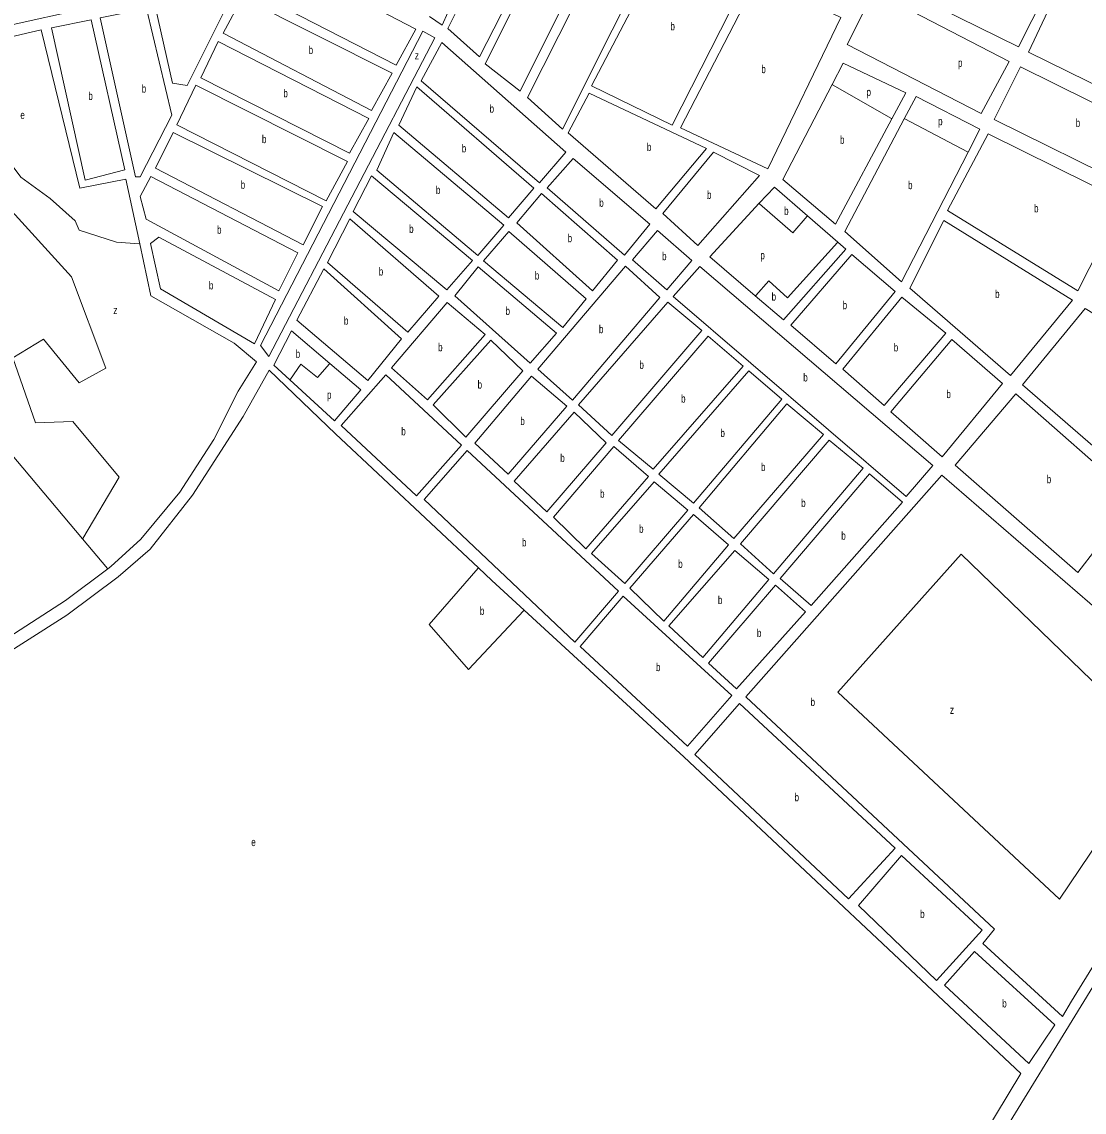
# Model space of a CAD drawing. Extents: x 639657 to 671642, y 222838 to 252123.
# Drawn here: x 660865 to 662192, y 230467 to 231829 of the extents above; entities that cross this region are included whole.
import ezdxf

# ---------------------------------------------------------------- set-up
doc = ezdxf.new("R2010")
doc.units = 0
doc.header["$LTSCALE"] = 4
doc.layers.add('1', color=7, linetype='Continuous', lineweight=13)
doc.layers.add('21', color=7, linetype='Continuous', lineweight=13)
doc.layers.add('7', color=7, linetype='Continuous')

msp = doc.modelspace()

# ---------------------------------------------------------------- linework, layer by layer
at = {"layer": '1'}
for points in [[(661374.324, 231835.864), (661389.981, 231824.966), (661439.691, 231936.058), (661453.775, 231993.262), (661459.574, 232084.457), (661452.451, 232169.199)], [(662098.333, 231779.367), (661929.322, 231867.246), (661896.183, 231800.922)], [(660786.933, 231795.572), (660889.18, 231819.04), (660937.28, 231621.2), (660995.06, 231632.57), (661012.218, 231551.789)], [(661896.183, 231800.922), (662063.537, 231714.701), (662098.333, 231779.367)], [(661969.26, 231740.45), (661891.29, 231777.35), (661877.458, 231750.753)], [(661877.458, 231750.753), (661815.75, 231632.1), (661881.67, 231576.19), (661952.019, 231708.118), (661969.26, 231740.45)], [(662061.88, 231695.18), (661982.23, 231735.82), (661967.531, 231708.018)], [(661967.531, 231708.018), (661893.1, 231567.24), (661963.97, 231504.42), (662047.137, 231666.456), (662061.88, 231695.18)], [(661846.431, 231586.978), (661805.16, 231622.8), (661786.295, 231602.415)], [(661786.295, 231602.415), (661724.37, 231535.5), (661781.384, 231486.838)], [(661894.53, 231545.23), (661884.491, 231553.943), (661846.431, 231586.978)], [(661012.218, 231551.789), (661025.97, 231487.04), (661130.32, 231427.9), (661158.004, 231404.638), (661135.31, 231367.81), (661104.85, 231307.55), (661062.4, 231241.45), (661013.78, 231182.85), (660976.38, 231148.74), (660972.551, 231145.887)], [(661781.384, 231486.838), (661816.45, 231456.91), (661894.53, 231545.23)], [(661179.87, 231400.44), (661201.74, 231443.26), (661249.808, 231402.287)], [(661249.808, 231402.287), (661288.39, 231369.4), (661255.7, 231330.71), (661200.017, 231381.914), (661179.87, 231400.44)], [(661435.456, 231147.081), (661256.73, 231314.39), (661173.99, 231393.85), (661141.33, 231336.23), (661078.34, 231237.7), (661025.46, 231170.53), (660985.34, 231135.87), (660921.32, 231087.83), (660817.37, 231022.31), (660704.24, 230932.97), (660547.21, 230835.76), (660429.02, 230757.6), (660312.35, 230683.24), (660274.75, 230657.22), (660247.16, 230640)], [(660972.551, 231145.887), (660919.63, 231106.45), (660764.52, 231006.2), (660648.046, 231138.61)], [(661492.592, 231094.296), (661452.26, 231131.35), (661435.456, 231147.081)], [(661913.383, 230390.482), (662048.72, 230408.64), (662113.24, 230515.49), (661692.05, 230911.05), (661492.592, 231094.296)]]:
    msp.add_lwpolyline(points, dxfattribs=at)
for points in [[(661490.98, 231891.4), (661535.61, 231983.03), (661463.67, 231991.87), (661448.73, 231934.61), (661422.09, 231871.2), (661397.34, 231820.73), (661436.73, 231785.52)], [(661487.57, 231742.49), (661602.71, 231973.47), (661546.54, 231982.2), (661443.9, 231776.53)], [(662160.66, 231897.77), (661985.19, 231983.09), (661935.76, 231883.94), (662110.17, 231798.07)], [(661496.87, 231734.62), (661614.25, 231967.23), (661664.51, 231942.74), (661540.65, 231695.2)], [(661576.61, 231749.13), (661674.84, 231937.04), (661774.1, 231890.15), (661677.53, 231700.12)], [(661053.31, 231752.51), (661017.29, 231911.91), (661076.11, 231924.92), (661089.03, 231923.57), (661107.99, 231915.89), (661144.4, 231895.67), (661071.64, 231749.65)], [(661004.44, 231909.5), (660761.66, 231855.69), (660774.45, 231808.12), (661016.16, 231861.91)], [(661332.75, 231775.09), (661357.06, 231819.91), (661196.34, 231903.71), (661158.88, 231896.5), (661144.89, 231871.5)], [(662345.31, 231809.92), (662170.93, 231894.18), (662122.64, 231791.29), (662293.8, 231706.97)], [(661687.81, 231696.57), (661784.96, 231884.46), (661888.05, 231834.42), (661796.83, 231645.58)], [(661327.56, 231765.04), (661140.3, 231859.59), (661116.5, 231815.04), (661301.82, 231718.33)], [(660963.01, 231833.97), (661006.82, 231635.5), (661012.73, 231635.62), (661052.52, 231712.73), (661020.79, 231845.89)], [(660993.75, 231644.37), (660951.78, 231831.59), (660902.03, 231821.45), (660944.05, 231631.54)], [(661162.988, 231424.725), (661173.745, 231411.27), (661380.866, 231809.213), (661365.953, 231817.503)], [(661298.64, 231708.57), (661110.27, 231804.71), (661088.63, 231759.13), (661274.28, 231665.09)], [(661544.46, 231666.26), (661389.63, 231803.38), (661363.75, 231755.57), (661511.94, 231627.99)], [(662283.35, 231688.53), (662112.73, 231772.85), (662079.95, 231707.29), (662250.03, 231622.96)], [(661271.8, 231654.83), (661082.38, 231749.87), (661058.68, 231700.49), (661245.41, 231605.4)], [(661504.55, 231621.39), (661358.53, 231747.94), (661335.87, 231700.19), (661473.08, 231584.22)], [(661573.74, 231740.12), (661720.57, 231670.9), (661657.11, 231595.46), (661547.73, 231690.51)], [(661240.72, 231598.32), (661054.04, 231690.73), (661031.85, 231646.22), (661216.45, 231550.54)], [(661467.36, 231574.96), (661329.62, 231690.93), (661308.56, 231643.76), (661434.83, 231537.23)], [(662241.18, 231605.62), (662072.18, 231689.43), (662021.62, 231593.49), (662184.45, 231492.92)], [(661649.44, 231576.5), (661553.76, 231658.39), (661521.2, 231621.73), (661618, 231537.71)], [(661665.82, 231589.73), (661729.26, 231666.24), (661786.79, 231637.31), (661709.61, 231549.78)], [(661209.67, 231540.73), (661026.15, 231635.89), (661012.7, 231610.9), (661020.26, 231582.57), (661185.94, 231492.97)], [(661427.97, 231531.18), (661301.72, 231636.63), (661278.99, 231592.11), (661396.03, 231494.39)], [(661483.41, 231577.98), (661514.36, 231614.61), (661608.99, 231531.62), (661577.85, 231493.17)], [(661385.91, 231486.27), (661274.88, 231582.89), (661246.98, 231528.59), (661347.09, 231441.63)], [(662100.21, 231387.3), (662177.65, 231481.53), (662016.99, 231581.06), (661974.31, 231496.53)], [(661570.23, 231483.01), (661473.43, 231567.03), (661441.95, 231530.39), (661540.88, 231447.49)], [(661701.94, 231530.81), (661659.27, 231568.64), (661627.9, 231531.98), (661671, 231494.19)], [(661181.86, 231482.14), (661036.29, 231560.33), (661025.72, 231552.06), (661038.15, 231495.5), (661155.519, 231427.023)], [(661956.11, 231492.47), (661902.17, 231538.36), (661825.7, 231450.07), (661881.82, 231402.06)], [(661405.78, 231486.81), (661435.11, 231523.26), (661532.89, 231440.42), (661499.96, 231402.87)], [(661509.64, 231395.24), (661619.04, 231524.1), (661662.06, 231484.87), (661552.95, 231356.38)], [(662003.03, 231274.99), (661712.03, 231523.49), (661678.78, 231485.87), (661969.81, 231236.29)], [(661242.32, 231520.44), (661208.71, 231456.35), (661297.27, 231381.3), (661339.18, 231433.2)], [(662019.29, 231440.28), (661964.29, 231485.08), (661890.53, 231395.22), (661942.31, 231349.83)], [(661327.03, 231396.95), (661396.28, 231478.42), (661443.83, 231438.54), (661371.9, 231357.02)], [(661714.41, 231443.44), (661671.91, 231478.77), (661560.61, 231350.66), (661602.07, 231312.62)], [(662350.69, 231375.72), (662193.3, 231471.02), (662115.32, 231375.7), (662265.77, 231244.81)], [(661419.51, 231310.35), (661379.01, 231350.71), (661450.95, 231431.7), (661490.95, 231393.28)], [(661766.18, 231399.12), (661722.58, 231436.58), (661610.24, 231306.3), (661653.81, 231270.45)], [(662090.16, 231377.47), (662026.94, 231432.34), (661950.5, 231341.9), (662014.81, 231285.96)], [(661414.19, 231300.47), (661319.79, 231388.18), (661263.86, 231324.93), (661358.25, 231237.21)], [(661430.8, 231302.77), (661501.93, 231386.68), (661545.74, 231348.86), (661472.43, 231264.26)], [(661814.67, 231357.97), (661773.26, 231393.32), (661660.9, 231264.11), (661703.94, 231227.72)], [(662184.16, 231141.36), (662255.74, 231233.9), (662106.91, 231364.28), (662030.97, 231275.44)], [(661866.45, 231313.65), (661820.68, 231352.15), (661711.02, 231221.92), (661754.63, 231183.92)], [(661554.85, 231341.43), (661595.24, 231303.37), (661520.87, 231217.25), (661479.94, 231255.29)], [(661916.04, 231271.44), (661873.54, 231306.77), (661762.81, 231177.06), (661804.26, 231139.56)], [(661610.61, 231118.17), (661421.28, 231293.59), (661367.46, 231232.52), (661555.76, 231054.4)], [(661604.45, 231298.68), (661648.05, 231261.22), (661569.45, 231170.73), (661529.04, 231210.39)], [(662065.78, 230677.86), (662165.24, 230586.86), (662176.21, 230605.85), (662384.14, 230943.01), (662014.52, 231262.81), (661769.68, 230985.81), (662080.08, 230695.7)], [(661965.09, 231229.23), (661924.21, 231264.58), (661812.41, 231133.78), (661851.12, 231100)], [(661655.15, 231254.35), (661697.1, 231219.01), (661618.52, 231127.44), (661576.53, 231164.93)], [(661704.17, 231213.74), (661747.78, 231175.74), (661667.11, 231080.38), (661624.53, 231121.62)], [(661755.95, 231168.89), (661798.2, 231132.68), (661715.68, 231034.93), (661673.12, 231074.56)], [(661806.63, 231125.62), (661844.25, 231092.36), (661757.69, 230995.83), (661722.78, 231028.06)], [(661751.92, 230987.67), (661616.38, 231111.76), (661562.57, 231049), (661696.52, 230924.43)], [(661705.83, 230913.83), (661897.92, 230733.61), (661956, 230796.9), (661761.75, 230977.62)], [(661964.21, 230787.9), (661910.41, 230725.32), (662007.59, 230631.63), (662064.61, 230694.36)], [(662055.11, 230667.96), (662017.58, 230626.04), (662123.16, 230528.08), (662155.6, 230576.48)], [(662214.32, 230641.94), (662061.45, 230393.29), (662130.3, 230223.49), (662344.13, 230557.48)]]:
    msp.add_lwpolyline(points, close=True, dxfattribs=at)
at = {"layer": '21'}
for points in [[(660786.933, 231795.572), (660787.058, 231795.072), (660800.924, 231739.57), (660822.464, 231689.827), (660863.888, 231635.11), (660900.342, 231608.581), (660931.824, 231580.393), (660936.795, 231568.786), (660983.19, 231553.864), (661011.717, 231551.825), (661012.218, 231551.789)], [(660710.199, 231777.959), (660710.318, 231777.459), (660756.185, 231585.367), (660844.005, 231601.948), (660926.853, 231510.753), (660969.934, 231396.345), (660936.795, 231378.106), (660892.057, 231432.823), (660853.947, 231409.61), (660882.115, 231328.363), (660928.51, 231330.021), (660986.504, 231260.381), (660941.267, 231183.774), (660940.972, 231183.274)], [(661877.458, 231750.753), (661877.958, 231750.467), (661951.519, 231708.404), (661952.019, 231708.118)], [(661967.531, 231708.018), (661968.031, 231707.757), (662046.637, 231666.717), (662047.137, 231666.456)], [(661786.295, 231602.415), (661786.796, 231601.975), (661828.247, 231565.473), (661846.008, 231586.478), (661846.431, 231586.978)], [(661781.384, 231486.838), (661781.834, 231487.338), (661798.421, 231505.782), (661821.619, 231484.227), (661884.04, 231553.443), (661884.491, 231553.943)], [(661200.017, 231381.914), (661200.601, 231382.753), (661213.509, 231401.321), (661234.221, 231384.74), (661249.364, 231401.787), (661249.808, 231402.287)], [(660648.046, 231138.61), (660648.546, 231138.984), (660850.632, 231290.227), (660940.972, 231183.274)], [(660940.972, 231183.274), (660972.129, 231146.387), (660972.551, 231145.887)], [(661435.456, 231147.081), (661435.021, 231146.58), (661374.014, 231076.479), (661423.01, 231019.94), (661492.124, 231093.796), (661492.592, 231094.296)]]:
    msp.add_lwpolyline(points, dxfattribs=at)
msp.add_lwpolyline([(662038.432, 231164.337), (661884.579, 230991.77), (662161.293, 230733.108), (662288.879, 230922.13)], close=True, dxfattribs=at)

# ---------------------------------------------------------------- texts
at = {"layer": '7'}
for s, width, p in [('b', 0.75, (661675.322, 231818.58)), ('b', 0.75, (661223.331, 231788.96)), ('z', 0.8, (661355.857, 231782.093)), ('p', 0.75, (662034.612, 231772.94)), ('b', 0.75, (661788.864, 231765.02)), ('b', 0.75, (660948.061, 231731.565)), ('b', 0.75, (661014.728, 231740.695)), ('b', 0.75, (661191.757, 231734.9)), ('p', 0.75, (661920.281, 231736.462)), ('b', 0.75, (661449.365, 231715.685)), ('e', 0.75, (660863.179, 231707.761)), ('p', 0.75, (662009.758, 231699.984)), ('b', 0.75, (662181.629, 231697.905)), ('b', 0.75, (661164.955, 231677.635)), ('b', 0.75, (661887.142, 231676.77)), ('b', 0.75, (661414.606, 231666.08)), ('b', 0.75, (661645.915, 231667.79)), ('b', 0.75, (661138.427, 231620.635)), ('b', 0.75, (661972.206, 231620.12)), ('b', 0.75, (661382.318, 231614.08)), ('b', 0.75, (661720.966, 231608.01)), ('b', 0.75, (661586.371, 231598.05)), ('b', 0.75, (661817.374, 231587.94)), ('b', 0.75, (662129.638, 231591.175)), ('b', 0.75, (661348.859, 231565.51)), ('b', 0.75, (661108.883, 231564.43)), ('b', 0.75, (661546.916, 231553.89)), ('b', 0.75, (661664.901, 231531.415)), ('p', 0.75, (661787.724, 231532.516)), ('b', 0.75, (661310.912, 231512.26)), ('b', 0.75, (661505.922, 231507.26)), ('b', 0.75, (661098.677, 231494.885)), ('b', 0.75, (662080.959, 231484.18)), ('b', 0.75, (661801.735, 231480.911)), ('b', 0.75, (661890.481, 231470.21)), ('z', 0.8, (660979.167, 231464.022)), ('b', 0.75, (661469.291, 231463.065)), ('b', 0.75, (661267.369, 231450.87)), ('b', 0.75, (661586.003, 231440.24)), ('b', 0.75, (661385.072, 231417.72)), ('b', 0.75, (661954.323, 231417.455)), ('b', 0.75, (661207.105, 231409.37)), ('b', 0.75, (661636.573, 231395.695)), ('b', 0.75, (661841.275, 231379.89)), ('b', 0.75, (661434.417, 231371.025)), ('p', 0.75, (661246.238, 231358.293)), ('b', 0.75, (661688.653, 231353.515)), ('b', 0.75, (662020.077, 231359.15)), ('b', 0.75, (661487.757, 231325.47)), ('b', 0.75, (661339.029, 231312.695)), ('b', 0.75, (661737.794, 231310.52)), ('b', 0.75, (661537.672, 231279.34)), ('b', 0.75, (661788.492, 231268.035)), ('b', 0.75, (662145.478, 231252.82)), ('b', 0.75, (661587.413, 231234.705)), ('b', 0.75, (661838.646, 231223.165)), ('b', 0.75, (661636.166, 231190.895)), ('b', 0.75, (661489.844, 231173.995)), ('b', 0.75, (661888.783, 231182.29)), ('b', 0.75, (661685.021, 231147.06)), ('b', 0.75, (661734.68, 231101.91)), ('b', 0.75, (661437.251, 231088.393)), ('b', 0.75, (661783.369, 231060.725)), ('b', 0.75, (661657.245, 231018.095)), ('b', 0.75, (661850.409, 230974.577)), ('z', 0.8, (662024.391, 230964.629)), ('b', 0.75, (661830.384, 230855.615)), ('e', 0.75, (661151.626, 230799.6)), ('b', 0.75, (661987.31, 230709.765)), ('b', 0.75, (662089.859, 230598.02))]:
    msp.add_text(s, height=10, dxfattribs=dict(at, width=width)).set_placement(p)

doc.saveas('drawing.dxf')
